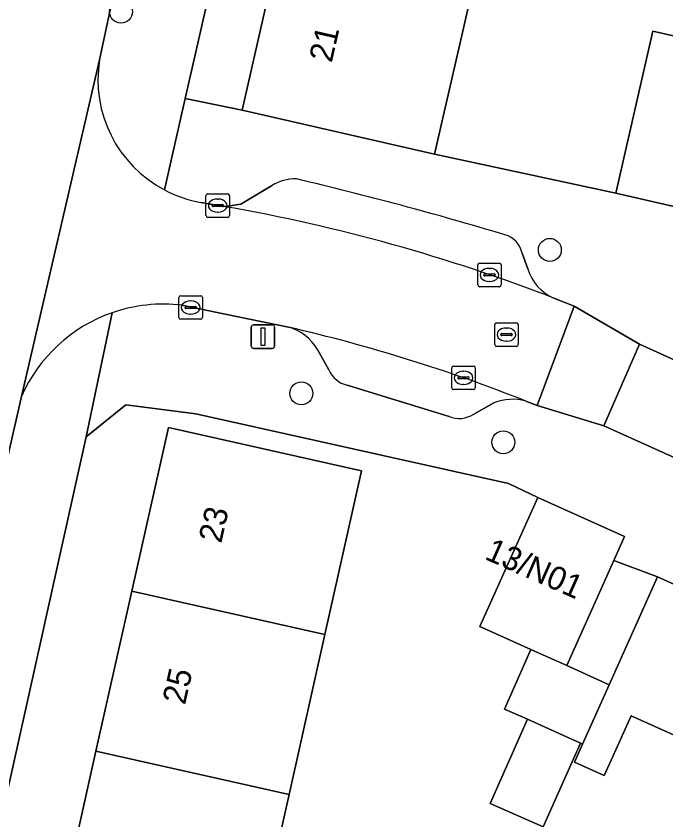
# Model space of a CAD drawing. Extents: x 161838 to 162344, y 381620 to 382160.
# Drawn here: x 162011.21 to 162038.9, y 381798.75 to 381833.01 of the extents above; entities that cross this region are included whole.
import ezdxf

# ---------------------------------------------------------------- set-up
doc = ezdxf.new("R2010")
doc.units = 0
for name, color, linetype in [('IMGEO_Boom', 7, 'Continuous'), ('IMGEO_Erf', 7, 'Continuous'), ('IMGEO_Kolk', 7, 'Continuous'), ('IMGEO_Lichtmast', 7, 'Continuous'), ('IMGEO_Muur', 7, 'Continuous'), ('IMGEO_Pand', 7, 'Continuous'), ('IMGEO_Pand_nummerreeks', 7, 'Continuous'), ('IMGEO_Parkeervlak_open', 7, 'Continuous'), ('IMGEO_Rijbaan_lokaal_open', 7, 'Continuous'), ('IMGEO_Rioolput', 7, 'Continuous'), ('IMGEO_Voetpad_open', 7, 'Continuous')]:
    doc.layers.add(name, color=color, linetype=linetype)

msp = doc.modelspace()

# ---------------------------------------------------------------- linework, layer by layer
at = {"layer": 'IMGEO_Boom'}
for centre in [(162015.68, 381833.194), (162033.953, 381823.043), (162023.367, 381816.929), (162031.969, 381814.846)]:
    msp.add_circle(centre, 0.489, dxfattribs=at)
at = {"layer": 'IMGEO_Erf'}
for points in [[(162028.599, 381874.037), (162018.413, 381829.502), (162020.838, 381828.998), (162022.427, 381835.95)], [(162030.634, 381834.073), (162030.159, 381831.996), (162029.044, 381827.121), (162036.769, 381825.459), (162038.349, 381832.364), (162043.078, 381831.282), (162044.004, 381833.315)], [(162044.543, 381799.981), (162042.031, 381801.108), (162037.412, 381803.181), (162036.567, 381801.299), (162036.274, 381800.646), (162035.005, 381801.215), (162035.349, 381801.982), (162035.257, 381802.025), (162033.675, 381798.452), (162031.409, 381799.456), (162032.996, 381803.041), (162032.026, 381803.471), (162033.149, 381806.008), (162030.965, 381806.988), (162033.435, 381812.491), (162032.192, 381813.086), (162018.867, 381816.056), (162015.883, 381816.441), (162014.199, 381815.078), (162007.085, 381783.093)], [(162013.083, 381794.854), (162014.612, 381801.679), (162016.141, 381808.503), (162017.702, 381815.473), (162025.934, 381813.628), (162024.372, 381806.659), (162022.843, 381799.834), (162021.314, 381793.01)]]:
    msp.add_lwpolyline(points, dxfattribs=at)
msp.add_lwpolyline([(162038.546, 381809.108), (162036.685, 381809.812), (162034.671, 381805.325), (162036.483, 381804.51), (162036.484, 381804.511)], close=True, dxfattribs=at)
at = {"layer": 'IMGEO_Kolk'}
for p, q in [((162019.303, 381824.504), (162019.303, 381825.356)), ((162019.378, 381825.43), (162020.23, 381825.43)), ((162019.791, 381825.21), (162019.816, 381825.21)), ((162020.304, 381825.356), (162020.304, 381824.504)), ((162019.562, 381824.924), (162019.562, 381824.936)), ((162020, 381824.887), (162019.602, 381824.887)), ((162019.605, 381824.973), (162020.003, 381824.973)), ((162020.046, 381824.936), (162020.046, 381824.924)), ((162019.814, 381824.65), (162019.789, 381824.65)), ((162020.23, 381824.43), (162019.378, 381824.43)), ((162030.955, 381822.476), (162031.807, 381822.476)), ((162030.88, 381821.55), (162030.88, 381822.402)), ((162031.368, 381822.256), (162031.393, 381822.256)), ((162031.881, 381822.402), (162031.881, 381821.55)), ((162031.139, 381821.97), (162031.139, 381821.982)), ((162031.577, 381821.933), (162031.179, 381821.933)), ((162031.182, 381822.019), (162031.58, 381822.019)), ((162031.623, 381821.982), (162031.623, 381821.97)), ((162031.807, 381821.476), (162030.955, 381821.476)), ((162031.391, 381821.696), (162031.366, 381821.696)), ((162018.151, 381820.161), (162018.151, 381821.013)), ((162018.226, 381821.087), (162019.078, 381821.087)), ((162018.639, 381820.867), (162018.664, 381820.867)), ((162019.152, 381821.013), (162019.152, 381820.161)), ((162018.41, 381820.581), (162018.41, 381820.593)), ((162018.848, 381820.544), (162018.45, 381820.544)), ((162018.453, 381820.63), (162018.851, 381820.63)), ((162018.894, 381820.593), (162018.894, 381820.581)), ((162019.078, 381820.087), (162018.226, 381820.087)), ((162018.662, 381820.307), (162018.637, 381820.307)), ((162029.776, 381817.166), (162029.776, 381818.018)), ((162029.851, 381818.092), (162030.703, 381818.092)), ((162030.777, 381818.018), (162030.777, 381817.166)), ((162030.264, 381817.872), (162030.289, 381817.872)), ((162030.035, 381817.586), (162030.035, 381817.598)), ((162030.473, 381817.549), (162030.075, 381817.549)), ((162030.078, 381817.635), (162030.476, 381817.635)), ((162030.519, 381817.598), (162030.519, 381817.586)), ((162030.703, 381817.092), (162029.851, 381817.092)), ((162030.287, 381817.312), (162030.262, 381817.312))]:
    msp.add_line(p, q, dxfattribs=at)
for points in [[(162019.303, 381824.504), (162019.303, 381825.356)], [(162019.378, 381825.43), (162020.23, 381825.43)], [(162020.304, 381825.356), (162020.304, 381824.504)], [(162020.23, 381824.43), (162019.378, 381824.43)], [(162030.955, 381822.476), (162031.807, 381822.476)], [(162030.88, 381821.55), (162030.88, 381822.402)], [(162031.881, 381822.402), (162031.881, 381821.55)], [(162031.807, 381821.476), (162030.955, 381821.476)], [(162018.151, 381820.161), (162018.151, 381821.013)], [(162018.226, 381821.087), (162019.078, 381821.087)], [(162019.152, 381821.013), (162019.152, 381820.161)], [(162019.078, 381820.087), (162018.226, 381820.087)], [(162029.776, 381817.166), (162029.776, 381818.018)], [(162029.851, 381818.092), (162030.703, 381818.092)], [(162030.777, 381818.018), (162030.777, 381817.166)], [(162030.703, 381817.092), (162029.851, 381817.092)]]:
    msp.add_lwpolyline(points, dxfattribs=at)
for centre, radius, start, end in [((162019.38, 381825.354), 0.0765, 91.552, 178.448), ((162019.38, 381825.354), 0.0765, 91.552, 178.448), ((162020.228, 381825.354), 0.0765, 1.552, 88.448), ((162020.228, 381825.354), 0.0765, 1.552, 88.448), ((162019.602, 381824.933), 0.0403, 85.8775, 175.7526), ((162019.599, 381824.923), 0.0366, 178.938, 274.7102), ((162020.003, 381824.93), 0.043, 264.8664, 352.4533), ((162020.007, 381824.935), 0.0386, 1.7309, 96.639), ((162019.38, 381824.506), 0.0765, 181.552, 268.448), ((162019.38, 381824.506), 0.0765, 181.552, 268.448), ((162020.228, 381824.506), 0.0765, 271.552, 358.448), ((162020.228, 381824.506), 0.0765, 271.552, 358.448), ((162030.957, 381822.4), 0.0765, 91.552, 178.448), ((162030.957, 381822.4), 0.0765, 91.552, 178.448), ((162031.805, 381822.4), 0.0765, 1.552, 88.448), ((162031.805, 381822.4), 0.0765, 1.552, 88.448), ((162031.179, 381821.979), 0.0403, 85.8775, 175.7526), ((162031.176, 381821.969), 0.0366, 178.938, 274.7102), ((162031.58, 381821.976), 0.043, 264.8664, 352.4533), ((162031.584, 381821.981), 0.0386, 1.7309, 96.639), ((162030.957, 381821.552), 0.0765, 181.552, 268.448), ((162030.957, 381821.552), 0.0765, 181.552, 268.448), ((162031.805, 381821.552), 0.0765, 271.552, 358.448), ((162031.805, 381821.552), 0.0765, 271.552, 358.448), ((162018.228, 381821.011), 0.0765, 91.552, 178.448), ((162018.228, 381821.011), 0.0765, 91.552, 178.448), ((162019.076, 381821.011), 0.0765, 1.552, 88.448), ((162019.076, 381821.011), 0.0765, 1.552, 88.448), ((162018.45, 381820.59), 0.0403, 85.8775, 175.7526), ((162018.447, 381820.58), 0.0366, 178.938, 274.7102), ((162018.851, 381820.587), 0.043, 264.8664, 352.4533), ((162018.855, 381820.592), 0.0386, 1.7309, 96.639), ((162018.228, 381820.163), 0.0765, 181.552, 268.448), ((162018.228, 381820.163), 0.0765, 181.552, 268.448), ((162019.076, 381820.163), 0.0765, 271.552, 358.448), ((162019.076, 381820.163), 0.0765, 271.552, 358.448), ((162029.853, 381818.016), 0.0765, 91.552, 178.448), ((162029.853, 381818.016), 0.0765, 91.552, 178.448), ((162030.701, 381818.016), 0.0765, 1.552, 88.448), ((162030.701, 381818.016), 0.0765, 1.552, 88.448), ((162030.075, 381817.595), 0.0403, 85.8775, 175.7526), ((162030.072, 381817.585), 0.0366, 178.938, 274.7102), ((162030.476, 381817.592), 0.043, 264.8664, 352.4533), ((162030.48, 381817.597), 0.0386, 1.7309, 96.639), ((162029.853, 381817.168), 0.0765, 181.552, 268.448), ((162029.853, 381817.168), 0.0765, 181.552, 268.448), ((162030.701, 381817.168), 0.0765, 271.552, 358.448), ((162030.701, 381817.168), 0.0765, 271.552, 358.448)]:
    msp.add_arc(centre, radius, start, end, dxfattribs=at)
for centre, major_axis, ratio, start_param, end_param in [((162019.79, 381824.93), (-0.387, 0.002), 0.722429, 4.712389, 7.853982), ((162019.815, 381824.93), (-0.39, 0.002), 0.717154, 1.570796, 4.712389), ((162031.367, 381821.976), (-0.387, 0.002), 0.722429, 4.712389, 7.853982), ((162031.392, 381821.976), (-0.39, 0.002), 0.717154, 1.570796, 4.712389), ((162018.638, 381820.587), (-0.387, 0.002), 0.722429, 4.712389, 7.853982), ((162018.663, 381820.587), (-0.39, 0.002), 0.717154, 1.570796, 4.712389), ((162030.263, 381817.592), (-0.387, 0.002), 0.722429, 4.712389, 7.853982), ((162030.288, 381817.592), (-0.39, 0.002), 0.717154, 1.570796, 4.712389)]:
    msp.add_ellipse(centre, major_axis=major_axis, ratio=ratio, start_param=start_param, end_param=end_param, dxfattribs=at)
at = {"layer": 'IMGEO_Lichtmast'}
for p, q in [((162021.233, 381818.947), (162021.233, 381819.747)), ((162021.233, 381819.747), (162021.233, 381818.947)), ((162021.333, 381819.847), (162022.123, 381819.847)), ((162022.123, 381819.847), (162021.333, 381819.847)), ((162022.223, 381819.747), (162022.223, 381818.947)), ((162022.223, 381818.947), (162022.223, 381819.747)), ((162022.123, 381818.847), (162021.333, 381818.847)), ((162021.333, 381818.847), (162022.123, 381818.847))]:
    msp.add_line(p, q, dxfattribs=at)
msp.add_lwpolyline([(162021.653, 381819.722), (162021.803, 381819.722), (162021.803, 381818.972), (162021.653, 381818.972), (162021.653, 381819.722)], dxfattribs=at)
for centre, start, end in [((162021.333, 381819.747), 90, 180), ((162021.333, 381819.747), 90, 180), ((162022.123, 381819.747), 0, 90), ((162022.123, 381819.747), 360, 90), ((162021.333, 381818.947), 180, 270), ((162021.333, 381818.947), 180, 270), ((162022.123, 381818.947), 270, 0), ((162022.123, 381818.947), 270, 0)]:
    msp.add_arc(centre, 0.1, start, end, dxfattribs=at)
at = {"layer": 'IMGEO_Muur'}
msp.add_lwpolyline([(162029.044, 381827.121), (162036.769, 381825.459)], dxfattribs=at)
at = {"layer": 'IMGEO_Pand'}
for points in [[(162030.634, 381834.073), (162022.427, 381835.95), (162020.838, 381828.998), (162029.044, 381827.121), (162030.159, 381831.996)], [(162040.1, 381824.698), (162043.078, 381831.282), (162038.349, 381832.364), (162036.769, 381825.459)], [(162024.372, 381806.659), (162025.934, 381813.628), (162017.702, 381815.473), (162016.141, 381808.503)], [(162036.685, 381809.812), (162037.141, 381810.829), (162033.435, 381812.491), (162030.965, 381806.988), (162033.149, 381806.008), (162034.671, 381805.325)], [(162044.799, 381807.279), (162041.079, 381808.948), (162040.714, 381808.135), (162038.546, 381809.108), (162036.484, 381804.511), (162036.483, 381804.51), (162035.35, 381801.983), (162035.349, 381801.982), (162035.005, 381801.215), (162036.274, 381800.646), (162036.567, 381801.299), (162037.412, 381803.181), (162042.031, 381801.108)], [(162024.372, 381806.659), (162016.141, 381808.503), (162014.612, 381801.679), (162022.843, 381799.834)], [(162036.483, 381804.51), (162034.671, 381805.325), (162033.149, 381806.008), (162032.026, 381803.471), (162032.996, 381803.041), (162035.257, 381802.025), (162035.349, 381801.982), (162035.35, 381801.983)], [(162032.996, 381803.041), (162031.409, 381799.456), (162033.675, 381798.452), (162035.257, 381802.025)], [(162021.314, 381793.01), (162022.843, 381799.834), (162014.612, 381801.679), (162013.083, 381794.854)]]:
    msp.add_lwpolyline(points, close=True, dxfattribs=at)
at = {"layer": 'IMGEO_Parkeervlak_open'}
for points in [[(162022.09, 381825.772), (162021.924, 381825.668), (162020.787, 381824.99), (162020.137, 381824.886)], [(162033.022, 381822.24), (162032.778, 381822.899)], [(162024.049, 381818.799), (162024.535, 381817.938)], [(162025.312, 381817.281), (162029.659, 381815.941)], [(162030.713, 381816.047), (162031.574, 381816.521)]]:
    msp.add_lwpolyline(points, dxfattribs=at)
for centre, radius, start, end in [((162023.128, 381824.107), 1.963, 89.2227, 121.942), ((161988.678, 381679.985), 150.098, 73.20926, 76.72085), ((162007.126, 381751.128), 74.896, 68.86764, 79.99587), ((162031.772, 381822.691), 1.027, 11.6949, 74.9976), ((162034.87, 381822.758), 1.92, 195.6635, 247.2504), ((162022.311, 381817.818), 1.996, 29.4553, 75.2861), ((162007.122, 381751.485), 70.044, 68.37425, 77.05059), ((162025.557, 381818.358), 1.105, 202.3592, 257.2077), ((162032.368, 381814.583), 2.094, 74.2668, 112.2886), ((162030.088, 381816.972), 1.116, 247.4224, 304.0634)]:
    msp.add_arc(centre, radius, start, end, dxfattribs=at)
at = {"layer": 'IMGEO_Rijbaan_lokaal_open'}
for points in [[(162011.439, 381816.796), (162014.767, 381831.142), (162015.231, 381833.328), (162015.803, 381835.784), (162024.61, 381874.62)], [(162014.767, 381831.142), (162011.439, 381816.796)], [(162020.137, 381824.886), (162019.815, 381824.942), (162019.085, 381825.068)], [(162032.936, 381816.599), (162033.413, 381816.408), (162034.164, 381818.424), (162034.994, 381820.652), (162034.128, 381820.988)], [(162018.28, 381820.683), (162020.597, 381820.209), (162022.818, 381819.748)], [(162004.084, 381784.61), (162004.447, 381785.765), (162005.071, 381788.907), (162011.439, 381816.796)]]:
    msp.add_lwpolyline(points, dxfattribs=at)
for points in [[(162033.413, 381816.408), (162036.258, 381815.55), (162036.891, 381817.002), (162037.776, 381819.031), (162034.994, 381820.652), (162034.164, 381818.424)], [(162052.887, 381812.185), (162037.776, 381819.031), (162036.891, 381817.002), (162036.258, 381815.55), (162051.321, 381808.762)]]:
    msp.add_lwpolyline(points, close=True, dxfattribs=at)
for centre, radius, start, end in [((162020.009, 381830.296), 5.31, 170.8333, 242.181), ((162020.016, 381830.323), 5.337, 242.2499, 259.9536), ((162007.126, 381751.128), 74.896, 68.86764, 79.99587), ((162017.478, 381814.14), 6.592, 83.0138, 109.2864), ((162017.474, 381814.135), 6.596, 109.2345, 156.2015), ((162007.122, 381751.485), 70.044, 68.37425, 77.05059)]:
    msp.add_arc(centre, radius, start, end, dxfattribs=at)
at = {"layer": 'IMGEO_Rioolput'}
for p, q in [((162031.605, 381819.006), (162031.605, 381819.858)), ((162031.68, 381819.932), (162032.532, 381819.932)), ((162032.606, 381819.858), (162032.606, 381819.006)), ((162031.864, 381819.426), (162031.864, 381819.438)), ((162032.302, 381819.389), (162031.904, 381819.389)), ((162031.907, 381819.475), (162032.305, 381819.475)), ((162032.093, 381819.712), (162032.118, 381819.712)), ((162032.348, 381819.438), (162032.348, 381819.426)), ((162032.116, 381819.152), (162032.091, 381819.152)), ((162032.532, 381818.932), (162031.68, 381818.932))]:
    msp.add_line(p, q, dxfattribs=at)
for points in [[(162031.605, 381819.006), (162031.605, 381819.858)], [(162031.68, 381819.932), (162032.532, 381819.932)], [(162032.606, 381819.858), (162032.606, 381819.006)], [(162032.532, 381818.932), (162031.68, 381818.932)]]:
    msp.add_lwpolyline(points, dxfattribs=at)
for centre, radius, start, end in [((162031.682, 381819.856), 0.0765, 91.552, 178.448), ((162031.682, 381819.856), 0.0765, 91.552, 178.448), ((162032.53, 381819.856), 0.0765, 1.552, 88.448), ((162032.53, 381819.856), 0.0765, 1.552, 88.448), ((162031.904, 381819.435), 0.0403, 85.8775, 175.7526), ((162031.901, 381819.425), 0.0366, 178.938, 274.7102), ((162032.305, 381819.432), 0.043, 264.8664, 352.4533), ((162032.309, 381819.437), 0.0386, 1.7309, 96.639), ((162031.682, 381819.008), 0.0765, 181.552, 268.448), ((162031.682, 381819.008), 0.0765, 181.552, 268.448), ((162032.53, 381819.008), 0.0765, 271.552, 358.448), ((162032.53, 381819.008), 0.0765, 271.552, 358.448)]:
    msp.add_arc(centre, radius, start, end, dxfattribs=at)
for centre, major_axis, ratio, start_param, end_param in [((162032.092, 381819.432), (-0.387, 0.002), 0.722429, 4.712389, 7.853982), ((162032.117, 381819.432), (-0.39, 0.002), 0.717154, 1.570796, 4.712389)]:
    msp.add_ellipse(centre, major_axis=major_axis, ratio=ratio, start_param=start_param, end_param=end_param, dxfattribs=at)
at = {"layer": 'IMGEO_Voetpad_open'}
for points in [[(162017.531, 381825.6), (162018.413, 381829.502), (162028.599, 381874.037)], [(162015.231, 381833.328), (162014.767, 381831.142)], [(162029.044, 381827.121), (162020.838, 381828.998), (162018.413, 381829.502), (162017.531, 381825.6)], [(162097.756, 381797.277), (162094.742, 381798.705), (162092.511, 381799.722), (162092.244, 381799.136), (162088.514, 381800.836), (162074.123, 381807.37), (162073.982, 381807.434), (162073.051, 381807.857), (162068.037, 381810.125), (162063.343, 381812.247), (162058.493, 381814.441), (162053.882, 381816.526), (162040.748, 381822.332), (162041.63, 381824.301), (162040.1, 381824.698), (162036.769, 381825.459), (162029.044, 381827.121)], [(162019.085, 381825.068), (162019.815, 381824.942), (162020.137, 381824.886), (162020.787, 381824.99), (162021.924, 381825.668), (162022.09, 381825.772)], [(162032.778, 381822.899), (162033.022, 381822.24)], [(162034.128, 381820.988), (162034.994, 381820.652), (162037.776, 381819.031), (162052.887, 381812.185), (162055.638, 381810.939), (162070.562, 381804.178), (162072.873, 381803.522), (162074.133, 381802.954)], [(162022.818, 381819.748), (162020.597, 381820.209), (162018.28, 381820.683)], [(162014.199, 381815.078), (162015.301, 381820.362)], [(162015.301, 381820.362), (162014.199, 381815.078), (162015.883, 381816.441), (162018.867, 381816.056), (162032.192, 381813.086), (162033.435, 381812.491), (162037.141, 381810.829), (162036.685, 381809.812), (162038.546, 381809.108), (162040.714, 381808.135), (162041.079, 381808.948), (162044.799, 381807.279), (162049.678, 381805.089), (162054.346, 381802.995), (162059.156, 381800.836), (162064.04, 381798.645), (162065.308, 381798.05)], [(162024.535, 381817.938), (162024.049, 381818.799)], [(162029.659, 381815.941), (162025.312, 381817.281)], [(162011.439, 381816.796), (162005.071, 381788.907), (162004.447, 381785.765), (162004.084, 381784.61)], [(162031.574, 381816.521), (162030.713, 381816.047)], [(162072.256, 381798.955), (162070.987, 381799.531), (162068.992, 381800.798), (162054.104, 381807.507), (162051.321, 381808.762), (162036.258, 381815.55), (162033.413, 381816.408), (162032.936, 381816.599)], [(162007.085, 381783.093), (162014.199, 381815.078)]]:
    msp.add_lwpolyline(points, dxfattribs=at)
for centre, radius, start, end in [((162020.009, 381830.296), 5.31, 170.8333, 242.181), ((162023.128, 381824.107), 1.963, 89.2227, 121.942), ((161988.678, 381679.985), 150.098, 73.20926, 76.72085), ((162020.016, 381830.323), 5.337, 242.2499, 259.9536), ((162031.772, 381822.691), 1.027, 11.6949, 74.9976), ((162034.87, 381822.758), 1.92, 195.6635, 247.2504), ((162017.478, 381814.14), 6.592, 83.0138, 109.2864), ((162017.474, 381814.135), 6.596, 109.2345, 156.2015), ((162022.311, 381817.818), 1.996, 29.4553, 75.2861), ((162025.557, 381818.358), 1.105, 202.3592, 257.2077), ((162032.368, 381814.583), 2.094, 74.2668, 112.2886), ((162030.088, 381816.972), 1.116, 247.4224, 304.0634)]:
    msp.add_arc(centre, radius, start, end, dxfattribs=at)

# ---------------------------------------------------------------- texts
at = {"layer": 'IMGEO_Pand_nummerreeks'}
for s, rotation, p in [('21', 77.1233, (162024.659, 381830.991)), ('23', 77.3725, (162019.951, 381810.509)), ('13/N01', 336.1879, (162031.133, 381809.884)), ('25', 77.3725, (162018.409, 381803.626))]:
    msp.add_text(s, height=1, rotation=rotation, dxfattribs=at).set_placement(p)

doc.saveas('drawing.dxf')
